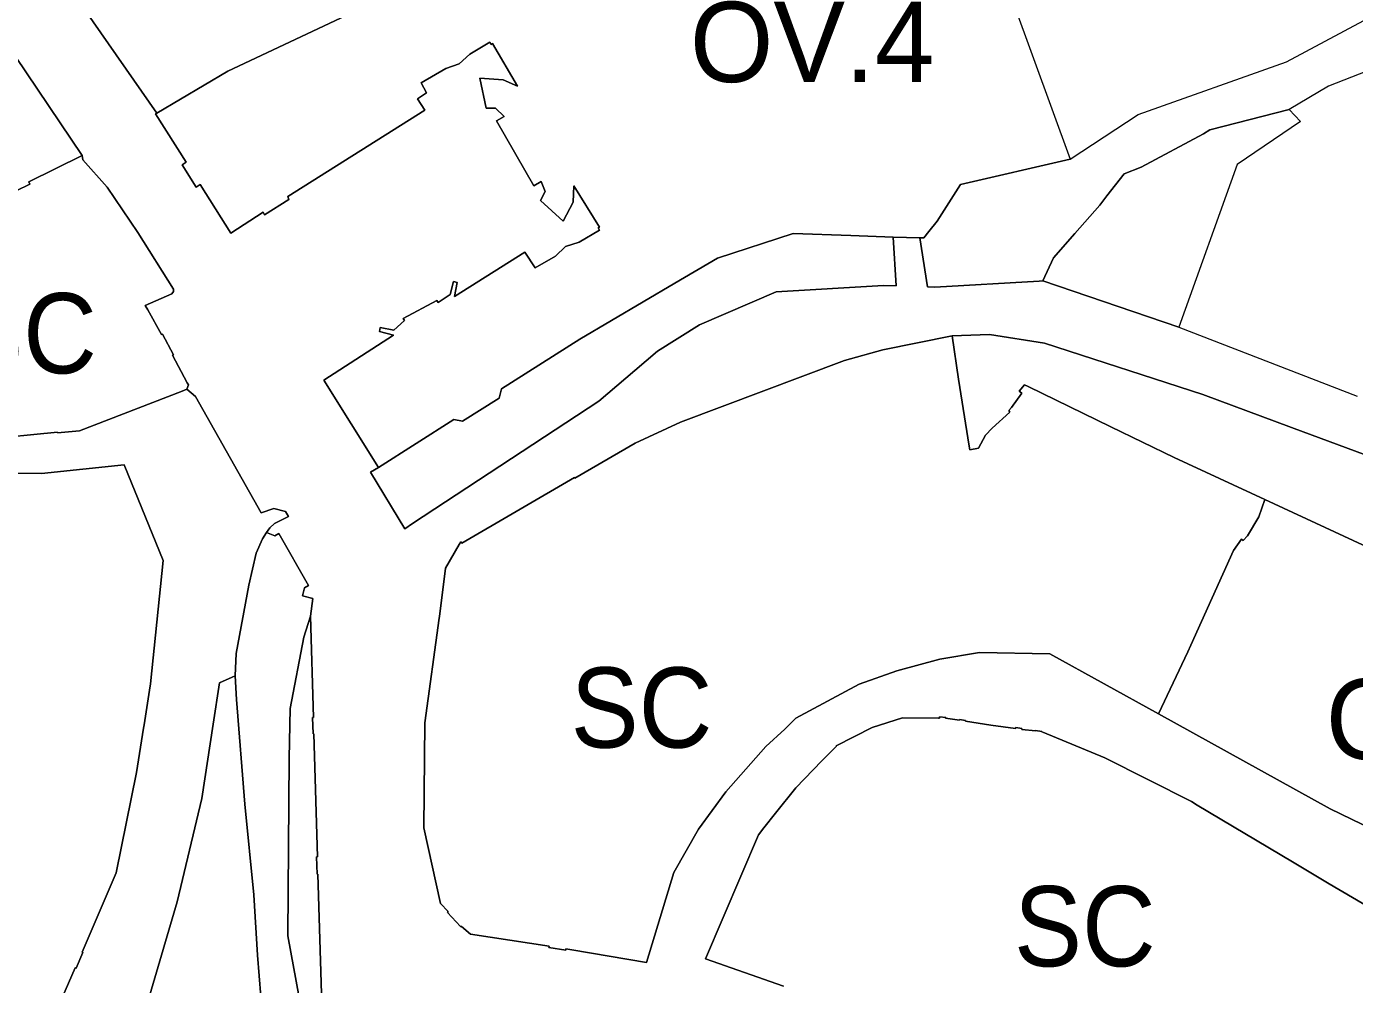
# Model space of a CAD drawing. Extents: x -650451 to -642268, y -1075216 to -1066610.
# Drawn here: x -647355.8 to -647157.3, y -1070460.7 to -1070317.4 of the extents above; entities that cross this region are included whole.
import ezdxf

# ---------------------------------------------------------------- set-up
doc = ezdxf.new("R2010")
doc.units = 0
doc.header["$LTSCALE"] = 4.8
for name, color, linetype, lineweight in [('11', 7, 'Continuous', 13), ('15', 7, 'Continuous', 13), ('17', 7, 'Continuous', 13), ('2', 7, 'Continuous', 13), ('40', 7, 'Continuous', 13), ('45', 7, 'Continuous', 13)]:
    doc.layers.add(name, color=color, linetype=linetype, lineweight=lineweight)
doc.layers.add('62', color=7, linetype='Continuous')

msp = doc.modelspace()

# ---------------------------------------------------------------- linework, layer by layer
at = {"layer": '11'}
for points in [[(-647236.567, -1070285.154), (-647233.82, -1070284.22), (-647232.87, -1070284.15), (-647219.36, -1070283.36), (-647199.79, -1070337.21)], [(-647336.3, -1070330.36), (-647325.69, -1070324.05), (-647303.74, -1070313.73), (-647302.03, -1070312.86), (-647301.91, -1070313.05), (-647291.17, -1070307.98), (-647286.23, -1070305.72), (-647285.69, -1070306.76), (-647280.83, -1070303.93), (-647280.52, -1070304.49), (-647274.32, -1070300.9), (-647274.12, -1070301.25), (-647263.72, -1070295.43), (-647259.22, -1070292.91), (-647253.53, -1070290.92), (-647242.698, -1070287.238), (-647236.567, -1070285.154)], [(-647303.17, -1070383.32), (-647311.35, -1070370.26), (-647300.94, -1070363.57), (-647303.03, -1070363.02), (-647302.9, -1070362.41), (-647300.86, -1070362.81), (-647299.29, -1070361.36), (-647299.48, -1070361.05), (-647294.43, -1070358.35), (-647294.23, -1070358.66), (-647292.44, -1070357.47), (-647291.96, -1070355.5), (-647291.42, -1070355.65), (-647291.79, -1070357.75), (-647281.3, -1070351.13), (-647279.74, -1070353.48), (-647276.72, -1070351.71), (-647275.2, -1070350.29), (-647273.16, -1070349.63), (-647270.12, -1070347.85), (-647270.32, -1070347.5), (-647270.11, -1070347.38), (-647273.98, -1070341.22), (-647274.09, -1070343.68), (-647275.57, -1070346.5), (-647278.95, -1070343.42), (-647278.24, -1070342.05), (-647278.83, -1070340.56), (-647279.94, -1070341.22), (-647285.5, -1070331.48), (-647284.38, -1070330.84), (-647285.69, -1070329.58), (-647287.06, -1070329.59), (-647288, -1070325.12), (-647284.54, -1070325.36), (-647282.4, -1070326.3), (-647286.1, -1070319.94), (-647286.31, -1070320.06), (-647286.5, -1070319.73), (-647289.53, -1070321.53), (-647291.11, -1070322.98), (-647293.11, -1070323.65), (-647296.79, -1070325.83), (-647296.01, -1070327.28), (-647297.34, -1070328.18), (-647296.22, -1070329.91), (-647316.7, -1070342.8), (-647316.57, -1070343.25), (-647320.18, -1070345.55), (-647320.39, -1070345.17), (-647325.23, -1070348.27), (-647329.81, -1070341.01), (-647330.42, -1070341.42), (-647332.52, -1070338.09), (-647331.89, -1070337.68), (-647336.47, -1070330.46), (-647336.3, -1070330.36)], [(-647199.79, -1070337.21), (-647216.16, -1070340.99), (-647219.67, -1070346.48), (-647220.9, -1070348.04), (-647221.64, -1070348.99), (-647222.24, -1070348.97), (-647226.24, -1070348.88)], [(-647226.24, -1070348.88), (-647232.55, -1070348.65), (-647241.16, -1070348.34), (-647252.48, -1070352.03), (-647258.87, -1070355.77), (-647273.05, -1070364.13), (-647284.76, -1070371.59), (-647285.14, -1070372.99), (-647290.59, -1070376.43), (-647291.91, -1070376.15), (-647303.17, -1070383.32)], [(-647186.56, -1070420.18), (-647182.17, -1070410.91), (-647181.72, -1070409.92), (-647175.35, -1070395.73), (-647174.19, -1070394.05), (-647173.93, -1070394.25), (-647173.29, -1070393.56), (-647171.59, -1070390.7), (-647170.69, -1070388.11)], [(-647170.69, -1070388.11), (-647148.47, -1070398.43), (-647131.12, -1070406.58), (-647117.43, -1070413.03), (-647110.57, -1070416.24), (-647105.79, -1070418.65), (-647105.38, -1070417.82), (-647103.98, -1070418.49), (-647104.39, -1070419.17), (-647101, -1070420.71)], [(-647108.96, -1070444.81), (-647111.71, -1070452.49), (-647114.44, -1070451.37), (-647136.8, -1070442.59), (-647137.31, -1070444.24), (-647141.06, -1070443.08), (-647140.88, -1070442.51), (-647144.79, -1070441.36), (-647145.25, -1070441.23), (-647148.72, -1070440.26), (-647149.82, -1070439.78), (-647160.92, -1070434.39), (-647186.56, -1070420.18)]]:
    msp.add_lwpolyline(points, dxfattribs=at)
at = {"layer": '15'}
for points in [[(-647334.91, -1070286.51), (-647336.22, -1070287.43), (-647337.56, -1070288.43), (-647343.9, -1070292.96), (-647345.27, -1070293.99), (-647348.677, -1070297.894), (-647350.67, -1070302.55), (-647349, -1070312), (-647346.97, -1070315.05), (-647336.3, -1070330.36)], [(-647336.3, -1070330.36), (-647336.47, -1070330.46), (-647331.89, -1070337.68), (-647332.52, -1070338.09), (-647330.42, -1070341.42), (-647329.81, -1070341.01), (-647325.23, -1070348.27), (-647320.39, -1070345.17), (-647320.18, -1070345.55), (-647316.57, -1070343.25), (-647316.7, -1070342.8), (-647296.22, -1070329.91), (-647297.34, -1070328.18), (-647296.01, -1070327.28), (-647296.79, -1070325.83), (-647293.11, -1070323.65), (-647291.11, -1070322.98), (-647289.53, -1070321.53), (-647286.5, -1070319.73), (-647286.31, -1070320.06), (-647286.1, -1070319.94), (-647282.4, -1070326.3), (-647284.54, -1070325.36), (-647288, -1070325.12), (-647287.06, -1070329.59), (-647285.69, -1070329.58), (-647284.38, -1070330.84), (-647285.5, -1070331.48), (-647279.94, -1070341.22), (-647278.83, -1070340.56), (-647278.24, -1070342.05), (-647278.95, -1070343.42), (-647275.57, -1070346.5), (-647274.09, -1070343.68), (-647273.98, -1070341.22), (-647270.11, -1070347.38), (-647270.32, -1070347.5), (-647270.12, -1070347.85), (-647273.16, -1070349.63), (-647275.2, -1070350.29), (-647276.72, -1070351.71), (-647279.74, -1070353.48), (-647281.3, -1070351.13), (-647291.79, -1070357.75), (-647291.42, -1070355.65), (-647291.96, -1070355.5), (-647292.44, -1070357.47), (-647294.23, -1070358.66), (-647294.43, -1070358.35), (-647299.48, -1070361.05), (-647299.29, -1070361.36), (-647300.86, -1070362.81), (-647302.9, -1070362.41), (-647303.03, -1070363.02), (-647300.94, -1070363.57), (-647311.35, -1070370.26), (-647303.17, -1070383.32)], [(-647331.81, -1070371.6), (-647331.57, -1070370.99), (-647331.76, -1070370.67), (-647333.93, -1070366.55), (-647333.79, -1070366.47), (-647335.44, -1070363.4), (-647335.58, -1070363.47), (-647337.66, -1070359.76), (-647338.02, -1070359.11), (-647334.05, -1070357.35), (-647333.82, -1070357.02), (-647333.8, -1070356.67), (-647339.15, -1070348.17), (-647343.72, -1070341.43), (-647347.33, -1070337.32), (-647347.43, -1070336.69), (-647357.43, -1070321.85)], [(-647303.17, -1070383.32), (-647304.36, -1070384.03), (-647299.24, -1070392.5), (-647298.06, -1070391.72), (-647270.23, -1070373.43), (-647264.83, -1070368.81), (-647261.44, -1070365.92), (-647255.2, -1070362.02), (-647243.73, -1070357.08), (-647227.66, -1070356.1), (-647225.81, -1070356.17), (-647226.24, -1070348.88), (-647222.24, -1070348.97)], [(-647222.24, -1070348.97), (-647221.1, -1070356.34), (-647220.02, -1070356.38), (-647204.42, -1070355.47), (-647203.89, -1070355.43), (-647183.55, -1070362.35), (-647156.9, -1070372.69)], [(-647384.23, -1070354.52), (-647382.24, -1070357.53), (-647382.34, -1070357.65), (-647378.78, -1070361.9), (-647376.13, -1070366.08), (-647370.95, -1070372.26), (-647371.43, -1070372.6), (-647367.08, -1070378.73), (-647365.58, -1070379.37), (-647362.29, -1070379.25), (-647362.28, -1070379.15), (-647351.16, -1070378.04), (-647351.15, -1070378.14), (-647347.85, -1070377.86), (-647332.51, -1070371.94), (-647331.81, -1070371.6)], [(-647094.97, -1070408.13), (-647096.19, -1070407.37), (-647097.62, -1070406.58), (-647103.89, -1070403.25), (-647111.1, -1070399.66), (-647117.77, -1070396.35), (-647117.34, -1070395.66), (-647125.34, -1070392.73), (-647134.95, -1070389.15), (-647143.43, -1070386), (-647166.72, -1070377.36), (-647179.94, -1070372.43), (-647203.62, -1070364.76), (-647211.86, -1070363.44), (-647217.41, -1070363.66)], [(-647217.41, -1070363.66), (-647227.79, -1070365.72), (-647233.5, -1070367.35), (-647258.03, -1070376.56), (-647264.8, -1070379.7), (-647273.83, -1070384.94), (-647273.88, -1070384.86), (-647290.73, -1070394.65), (-647290.88, -1070394.47), (-647291.08, -1070394.88), (-647293.16, -1070398.41), (-647294.03, -1070405.63), (-647294.07, -1070405.89), (-647296.23, -1070421.53), (-647296.37, -1070437.21), (-647293.91, -1070448.53), (-647292.73, -1070449.76), (-647292.84, -1070449.9), (-647290.91, -1070452), (-647290.74, -1070451.97), (-647289.39, -1070453.12), (-647277.65, -1070454.92), (-647277.68, -1070455.11), (-647275.18, -1070455.53), (-647275.15, -1070455.33), (-647274.24, -1070455.48), (-647263.11, -1070457.35), (-647259, -1070443.9), (-647255.31, -1070437.42), (-647251.27, -1070431.86), (-647245.27, -1070425.07), (-647242.43, -1070422.46), (-647240.76, -1070420.84), (-647231.34, -1070415.76), (-647225.69, -1070413.75), (-647219.25, -1070411.99), (-647213.32, -1070410.99), (-647202.8, -1070411.2), (-647186.56, -1070420.18)], [(-647331.81, -1070371.6), (-647330.5, -1070372.72), (-647320.7, -1070390.14), (-647318.83, -1070389.47), (-647317.08, -1070389.9), (-647316.6, -1070390.66), (-647318.73, -1070391.73), (-647319.38, -1070392.35), (-647319.88, -1070393.08)], [(-647319.88, -1070393.08), (-647319.38, -1070392.35), (-647318.73, -1070391.73), (-647316.6, -1070390.66), (-647317.08, -1070389.9), (-647318.83, -1070389.47), (-647320.7, -1070390.14), (-647330.5, -1070372.72), (-647331.81, -1070371.6)], [(-647364.66, -1070466.22), (-647354.96, -1070470.17), (-647353.49, -1070469.66), (-647348.48, -1070458.19), (-647348.37, -1070458.23), (-647347.36, -1070455.88), (-647347.46, -1070455.84), (-647342.35, -1070443.96), (-647339.33, -1070428.94), (-647338.29, -1070422.32), (-647338.21, -1070421.83), (-647337.38, -1070416.66), (-647337.25, -1070415.71), (-647335.37, -1070397.27), (-647341.19, -1070382.93), (-647353.52, -1070384.24), (-647365.64, -1070384.16)], [(-647319.88, -1070393.08), (-647320.52, -1070394.02), (-647321.43, -1070396.13), (-647322.55, -1070400.95), (-647324.46, -1070411.15), (-647324.58, -1070414.52)], [(-647313.34, -1070405.59), (-647312.96, -1070402.91), (-647314.51, -1070402.54), (-647314.22, -1070401.33), (-647313.6, -1070401), (-647318.07, -1070393.21), (-647318.65, -1070393.57), (-647319.88, -1070393.08)], [(-647310.96, -1070488.27), (-647307.63, -1070487.66), (-647308.09, -1070466.49), (-647309.3, -1070466.54), (-647309.36, -1070466.84), (-647311.88, -1070466.27), (-647311.94, -1070463.68), (-647311.64, -1070463.67), (-647312.21, -1070444.18), (-647312.35, -1070444.18), (-647312.44, -1070441.58), (-647312.29, -1070441.58), (-647312.82, -1070423.19), (-647312.94, -1070423.19), (-647313.03, -1070420.74), (-647312.9, -1070420.74), (-647313.34, -1070405.59)], [(-647324.58, -1070414.52), (-647325.04, -1070414.72), (-647326.95, -1070415.57), (-647327.87, -1070421.72), (-647329.55, -1070432.82), (-647333.27, -1070448.28), (-647337.35, -1070462.19), (-647337.17, -1070464.13), (-647335.91, -1070465.53), (-647334.33, -1070466.16), (-647325.46, -1070464.68), (-647325.19, -1070466.27)], [(-647145.08, -1070454.99), (-647161.06, -1070445.63), (-647166.55, -1070442.34), (-647180.82, -1070433.82), (-647181.63, -1070433.31), (-647194.59, -1070426.77), (-647203.89, -1070422.93), (-647204.03, -1070422.88), (-647204.01, -1070422.8), (-647204.94, -1070422.66), (-647204.95, -1070422.73), (-647207.01, -1070422.51), (-647206.99, -1070422.37), (-647207.92, -1070422.24), (-647207.95, -1070422.39), (-647211.66, -1070421.88), (-647215.42, -1070421.3), (-647215.4, -1070421.18), (-647216.32, -1070421.04), (-647216.33, -1070421.11), (-647218.39, -1070420.84), (-647218.38, -1070420.75), (-647219.3, -1070420.62), (-647219.33, -1070420.82), (-647219.45, -1070420.81), (-647224.84, -1070420.76), (-647229.38, -1070422.24), (-647234.76, -1070424.96), (-647234.69, -1070425.02), (-647236.88, -1070427.2), (-647240.8, -1070431.26), (-647243.8, -1070435.02), (-647245.57, -1070437.25), (-647246.38, -1070438.26), (-647254.29, -1070456.83), (-647242.62, -1070460.9)], [(-647186.56, -1070420.18), (-647160.92, -1070434.39), (-647149.82, -1070439.78), (-647148.72, -1070440.26), (-647145.25, -1070441.23), (-647144.79, -1070441.36), (-647140.88, -1070442.51), (-647141.06, -1070443.08), (-647137.31, -1070444.24), (-647136.8, -1070442.59), (-647114.44, -1070451.37), (-647111.71, -1070452.49), (-647108.96, -1070444.81)]]:
    msp.add_lwpolyline(points, dxfattribs=at)
at = {"layer": '17'}
for points in [[(-647384.23, -1070354.52), (-647373.4, -1070349.52), (-647362.04, -1070344.27), (-647359.37, -1070342.96), (-647355.3, -1070340.95), (-647355.42, -1070340.64), (-647347.43, -1070336.69)], [(-647347.43, -1070336.69), (-647347.33, -1070337.32), (-647343.72, -1070341.43), (-647339.15, -1070348.17), (-647333.8, -1070356.67), (-647333.82, -1070357.02), (-647334.05, -1070357.35), (-647338.02, -1070359.11), (-647337.66, -1070359.76), (-647335.58, -1070363.47), (-647335.44, -1070363.4), (-647333.79, -1070366.47), (-647333.93, -1070366.55), (-647331.76, -1070370.67), (-647331.57, -1070370.99), (-647331.81, -1070371.6)], [(-647331.81, -1070371.6), (-647332.51, -1070371.94), (-647347.85, -1070377.86), (-647351.15, -1070378.14), (-647351.16, -1070378.04), (-647362.28, -1070379.15), (-647362.29, -1070379.25), (-647365.58, -1070379.37), (-647367.08, -1070378.73), (-647371.43, -1070372.6), (-647370.95, -1070372.26), (-647376.13, -1070366.08), (-647378.78, -1070361.9), (-647382.34, -1070357.65), (-647382.24, -1070357.53), (-647384.23, -1070354.52)], [(-647186.56, -1070420.18), (-647202.8, -1070411.2), (-647213.32, -1070410.99), (-647219.25, -1070411.99), (-647225.69, -1070413.75), (-647231.34, -1070415.76), (-647240.76, -1070420.84), (-647242.43, -1070422.46), (-647245.27, -1070425.07), (-647251.27, -1070431.86), (-647255.31, -1070437.42), (-647259, -1070443.9), (-647263.11, -1070457.35), (-647274.24, -1070455.48), (-647275.15, -1070455.33), (-647275.18, -1070455.53), (-647277.68, -1070455.11), (-647277.65, -1070454.92), (-647289.39, -1070453.12), (-647290.74, -1070451.97), (-647290.91, -1070452), (-647292.84, -1070449.9), (-647292.73, -1070449.76), (-647293.91, -1070448.53), (-647296.37, -1070437.21), (-647296.23, -1070421.53), (-647294.07, -1070405.89), (-647294.03, -1070405.63), (-647293.16, -1070398.41), (-647291.08, -1070394.88), (-647290.88, -1070394.47), (-647290.73, -1070394.65), (-647273.88, -1070384.86), (-647273.83, -1070384.94), (-647264.8, -1070379.7), (-647258.03, -1070376.56), (-647233.5, -1070367.35), (-647227.79, -1070365.72), (-647217.41, -1070363.66)], [(-647217.41, -1070363.66), (-647216.47, -1070370.13), (-647214.9, -1070380.14), (-647214.78, -1070380.7), (-647213.5, -1070380.44), (-647212.44, -1070378.48), (-647211.45, -1070377.46), (-647208.81, -1070375.04), (-647208.93, -1070374.84), (-647208.54, -1070374.37), (-647207, -1070372.2), (-647207.41, -1070371.93), (-647206.6, -1070370.98), (-647206.08, -1070371.23), (-647193.69, -1070377.28), (-647184.22, -1070381.82), (-647170.69, -1070388.11)], [(-647365.64, -1070384.16), (-647353.52, -1070384.24), (-647341.19, -1070382.93), (-647335.37, -1070397.27), (-647337.25, -1070415.71), (-647337.38, -1070416.66), (-647338.21, -1070421.83), (-647338.29, -1070422.32), (-647339.33, -1070428.94), (-647342.35, -1070443.96), (-647347.46, -1070455.84), (-647347.36, -1070455.88), (-647348.37, -1070458.23), (-647348.48, -1070458.19), (-647353.49, -1070469.66), (-647354.96, -1070470.17), (-647364.66, -1070466.22)], [(-647170.69, -1070388.11), (-647171.59, -1070390.7), (-647173.29, -1070393.56), (-647173.93, -1070394.25), (-647174.19, -1070394.05), (-647175.35, -1070395.73), (-647181.72, -1070409.92), (-647182.17, -1070410.91), (-647186.56, -1070420.18)], [(-647242.62, -1070460.9), (-647254.29, -1070456.83), (-647246.38, -1070438.26), (-647245.57, -1070437.25), (-647243.8, -1070435.02), (-647240.8, -1070431.26), (-647236.88, -1070427.2), (-647234.69, -1070425.02), (-647234.76, -1070424.96), (-647229.38, -1070422.24), (-647224.84, -1070420.76), (-647219.45, -1070420.81), (-647219.33, -1070420.82), (-647219.3, -1070420.62), (-647218.38, -1070420.75), (-647218.39, -1070420.84), (-647216.33, -1070421.11), (-647216.32, -1070421.04), (-647215.4, -1070421.18), (-647215.42, -1070421.3), (-647211.66, -1070421.88), (-647207.95, -1070422.39), (-647207.92, -1070422.24), (-647206.99, -1070422.37), (-647207.01, -1070422.51), (-647204.95, -1070422.73), (-647204.94, -1070422.66), (-647204.01, -1070422.8), (-647204.03, -1070422.88), (-647203.89, -1070422.93), (-647194.59, -1070426.77), (-647181.63, -1070433.31), (-647180.82, -1070433.82), (-647166.55, -1070442.34), (-647161.06, -1070445.63), (-647145.08, -1070454.99)]]:
    msp.add_lwpolyline(points, dxfattribs=at)
at = {"layer": '2'}
for points in [[(-647203.89, -1070355.43), (-647202.28, -1070351.98), (-647199.09, -1070348.34), (-647195.37, -1070344.09), (-647194.31, -1070342.72), (-647191.73, -1070339.41), (-647189.18, -1070338.44), (-647179.87, -1070333.43), (-647178.89, -1070332.86), (-647167.03, -1070329.81)], [(-647167.03, -1070329.81), (-647165.36, -1070331.59), (-647174.81, -1070338.01), (-647183.55, -1070362.35), (-647203.89, -1070355.43)], [(-647217.41, -1070363.66), (-647211.86, -1070363.44), (-647203.62, -1070364.76), (-647179.94, -1070372.43), (-647166.72, -1070377.36), (-647143.43, -1070386), (-647134.95, -1070389.15), (-647125.34, -1070392.73), (-647117.34, -1070395.66), (-647117.77, -1070396.35), (-647111.1, -1070399.66), (-647103.89, -1070403.25), (-647097.62, -1070406.58), (-647096.19, -1070407.37), (-647094.97, -1070408.13)], [(-647170.69, -1070388.11), (-647184.22, -1070381.82), (-647193.69, -1070377.28), (-647206.08, -1070371.23), (-647206.6, -1070370.98), (-647207.41, -1070371.93), (-647207, -1070372.2), (-647208.54, -1070374.37), (-647208.93, -1070374.84), (-647208.81, -1070375.04), (-647211.45, -1070377.46), (-647212.44, -1070378.48), (-647213.5, -1070380.44), (-647214.78, -1070380.7), (-647214.9, -1070380.14), (-647216.47, -1070370.13), (-647217.41, -1070363.66)], [(-647101, -1070420.71), (-647104.39, -1070419.17), (-647103.98, -1070418.49), (-647105.38, -1070417.82), (-647105.79, -1070418.65), (-647110.57, -1070416.24), (-647117.43, -1070413.03), (-647131.12, -1070406.58), (-647148.47, -1070398.43), (-647170.69, -1070388.11)]]:
    msp.add_lwpolyline(points, dxfattribs=at)
at = {"layer": '40'}
for points in [[(-647310.96, -1070488.27), (-647311.9, -1070481.17), (-647313.77, -1070469.37), (-647316.72, -1070453.38), (-647316.51, -1070426.79), (-647316.36, -1070419.37), (-647314.33, -1070408.71), (-647313.34, -1070405.59)], [(-647313.34, -1070405.59), (-647312.9, -1070420.74), (-647313.03, -1070420.74), (-647312.94, -1070423.19), (-647312.82, -1070423.19), (-647312.29, -1070441.58), (-647312.44, -1070441.58), (-647312.35, -1070444.18), (-647312.21, -1070444.18), (-647311.64, -1070463.67), (-647311.94, -1070463.68), (-647311.88, -1070466.27), (-647309.36, -1070466.84), (-647309.3, -1070466.54), (-647308.09, -1070466.49), (-647307.63, -1070487.66), (-647310.96, -1070488.27)], [(-647325.19, -1070466.27), (-647325.46, -1070464.68), (-647334.33, -1070466.16), (-647335.91, -1070465.53), (-647337.17, -1070464.13), (-647337.35, -1070462.19), (-647333.27, -1070448.28), (-647329.55, -1070432.82), (-647327.87, -1070421.72), (-647326.95, -1070415.57), (-647325.04, -1070414.72), (-647324.58, -1070414.52)], [(-647324.58, -1070414.52), (-647324.4, -1070418.06), (-647323.12, -1070433.7), (-647321.81, -1070447.27), (-647321.25, -1070456.27), (-647320.48, -1070465.55), (-647325.19, -1070466.27)]]:
    msp.add_lwpolyline(points, dxfattribs=at)
at = {"layer": '45'}
for points in [[(-647199.79, -1070337.21), (-647189.63, -1070330.53), (-647167.43, -1070322.66), (-647155.89, -1070316.51), (-647154.23, -1070306.63), (-647167.15, -1070295.69), (-647184.77, -1070288.73), (-647197.68, -1070285.3), (-647219.36, -1070283.36)], [(-647242.698, -1070287.238), (-647253.53, -1070290.92), (-647259.22, -1070292.91), (-647263.72, -1070295.43), (-647274.12, -1070301.25), (-647274.32, -1070300.9), (-647280.52, -1070304.49), (-647280.83, -1070303.93), (-647285.69, -1070306.76), (-647286.23, -1070305.72), (-647291.17, -1070307.98), (-647301.91, -1070313.05), (-647302.03, -1070312.86), (-647303.74, -1070313.73), (-647325.69, -1070324.05), (-647336.3, -1070330.36), (-647346.97, -1070315.05)], [(-647113.37, -1070333.96), (-647118.28, -1070328.29), (-647135.94, -1070321.54), (-647140.83, -1070320.47), (-647147.66, -1070321.04), (-647161.17, -1070326.29), (-647167.03, -1070329.81)], [(-647357.43, -1070321.85), (-647347.43, -1070336.69)], [(-647167.03, -1070329.81), (-647178.89, -1070332.86), (-647179.87, -1070333.43), (-647189.18, -1070338.44), (-647191.73, -1070339.41), (-647194.31, -1070342.72), (-647195.37, -1070344.09), (-647199.09, -1070348.34), (-647202.28, -1070351.98), (-647203.89, -1070355.43)], [(-647347.43, -1070336.69), (-647355.42, -1070340.64), (-647355.3, -1070340.95), (-647359.37, -1070342.96), (-647362.04, -1070344.27), (-647373.4, -1070349.52), (-647384.23, -1070354.52), (-647390.16, -1070357.53)], [(-647222.24, -1070348.97), (-647221.64, -1070348.99), (-647220.9, -1070348.04), (-647219.67, -1070346.48), (-647216.16, -1070340.99), (-647199.79, -1070337.21)], [(-647226.24, -1070348.88), (-647225.81, -1070356.17), (-647227.66, -1070356.1), (-647243.73, -1070357.08), (-647255.2, -1070362.02), (-647261.44, -1070365.92), (-647264.83, -1070368.81), (-647270.23, -1070373.43), (-647298.06, -1070391.72), (-647299.24, -1070392.5), (-647304.36, -1070384.03), (-647303.17, -1070383.32)], [(-647303.17, -1070383.32), (-647291.91, -1070376.15), (-647290.59, -1070376.43), (-647285.14, -1070372.99), (-647284.76, -1070371.59), (-647273.05, -1070364.13), (-647258.87, -1070355.77), (-647252.48, -1070352.03), (-647241.16, -1070348.34), (-647232.55, -1070348.65), (-647226.24, -1070348.88)], [(-647203.89, -1070355.43), (-647204.42, -1070355.47), (-647220.02, -1070356.38), (-647221.1, -1070356.34), (-647222.24, -1070348.97)], [(-647324.58, -1070414.52), (-647324.46, -1070411.15), (-647322.55, -1070400.95), (-647321.43, -1070396.13), (-647320.52, -1070394.02), (-647319.88, -1070393.08)], [(-647319.88, -1070393.08), (-647318.65, -1070393.57), (-647318.07, -1070393.21), (-647313.6, -1070401), (-647314.22, -1070401.33), (-647314.51, -1070402.54), (-647312.96, -1070402.91), (-647313.34, -1070405.59)], [(-647313.34, -1070405.59), (-647314.33, -1070408.71), (-647316.36, -1070419.37), (-647316.51, -1070426.79), (-647316.72, -1070453.38), (-647313.77, -1070469.37), (-647311.9, -1070481.17), (-647310.96, -1070488.27), (-647315.92, -1070489.17), (-647316.32, -1070487.1)], [(-647320.48, -1070465.55), (-647321.25, -1070456.27), (-647321.81, -1070447.27), (-647323.12, -1070433.7), (-647324.4, -1070418.06), (-647324.58, -1070414.52)]]:
    msp.add_lwpolyline(points, dxfattribs=at)

# ---------------------------------------------------------------- texts
at = {"layer": '62'}
for p in [(-647256.619, -1070325.69), (-647161.545, -1070426.963)]:
    msp.add_text('OV.4', height=12, dxfattribs=at).set_placement(p)
at = {"layer": '62', "width": 0.95}
for p in [(-647366.435, -1070369.257), (-647274.439, -1070425.239), (-647208.18, -1070457.944)]:
    msp.add_text('SC', height=12, dxfattribs=at).set_placement(p)

doc.saveas('drawing.dxf')
